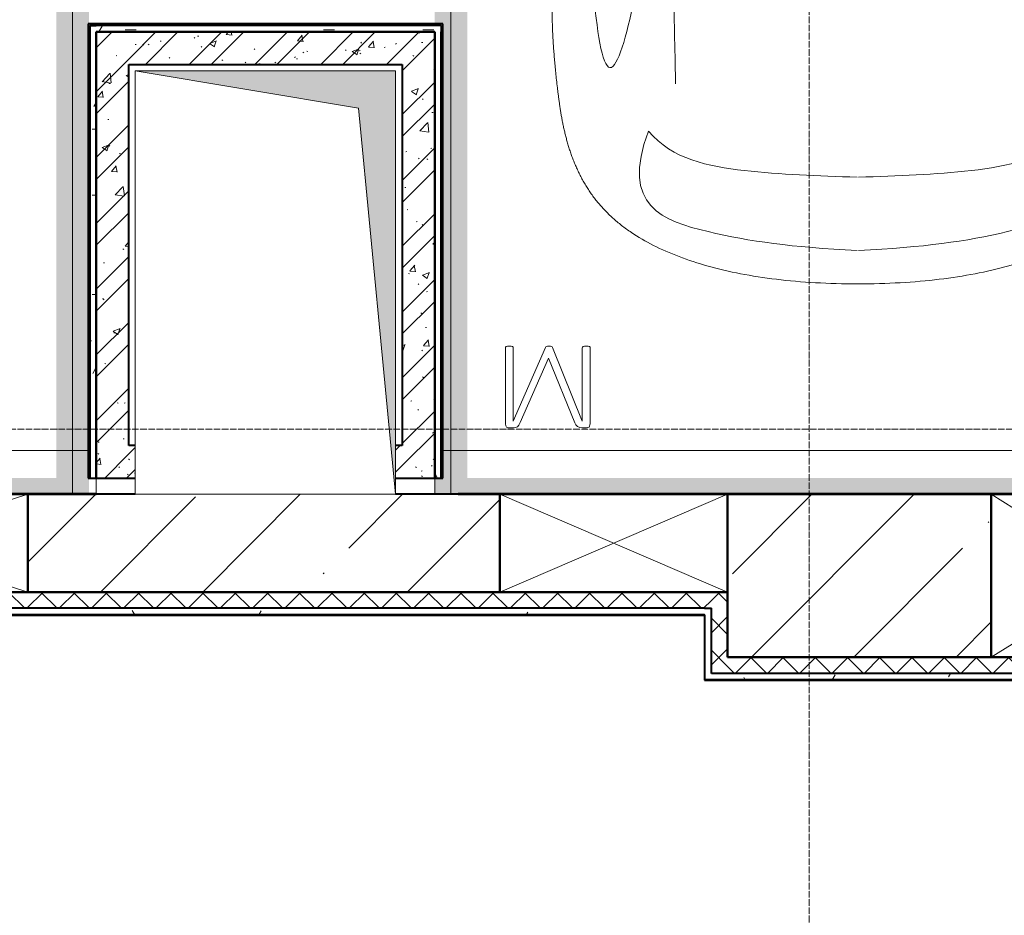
# Model space of a CAD drawing. Header units: millimetres. Extents: x -135639 to 224623, y -383017 to -59102.
# Tile 424 of 494: x 82988 to 86013, y -116714 to -113964. Entities that reach past the tile are written whole.
import ezdxf

# ---------------------------------------------------------------- set-up
doc = ezdxf.new("R2010")
doc.units = ezdxf.units.MM
doc.linetypes.add('Линия сетки', pattern=[25, 20, -2.5, 0, -2.5])
doc.linetypes.add('Невидимые', pattern=[5, 3, -2])
for name, color, linetype, lineweight in [('A-000-M_MASS', 7, 'Continuous', 18), ('A-000-MH_MASS', 7, 'Невидимые', 18), ('A-200-M_WALL', 7, 'Continuous', 18), ('A-200-M_WALL_EXT', 7, 'Continuous', 18), ('A-200-M_WALL_INT', 7, 'Continuous', 18), ('A-200-M_WALL_PAT', 7, 'Continuous', 40), ('A-314-M_WINDOW', 7, 'Continuous', 18), ('C-953-M_PARKING', 7, 'Continuous', 18), ('M-567-M_MECH_EQP', 7, 'Continuous', 18), ('Z-030-M_GRID', 7, 'Continuous', 9), ('Z-060-M_DETAIL', 7, 'Continuous', 18)]:
    doc.layers.add(name, color=color, linetype=linetype, lineweight=lineweight)
pattern_1 = [(50, (0, 0), (218.62117, -19.1268), [22.86, -251.46]), (355, (0, 0), (-42.29187, 229.2684), [18.288, -201.168]), (100.451, (18.22, -1.6), (176.33107, 210.13963), [19.428, -213.708]), (46.184, (0, 60.96), (325.29495, -50.45164), [34.29, -377.19]), (96.636, (27.1, 56.76), (284.883, 296.91266), [29.142, -320.562]), (351.184, (0, 60.96), (284.8858, 296.9107), [27.432, -301.752]), (21, (30.48, 45.72), (181.93753, -122.71832), [22.86, -251.46]), (326, (30.48, 45.72), (74.16223, 221.0262), [18.288, -201.168]), (71.451, (45.64, 35.5), (256.10035, 98.30526), [19.428, -213.708]), (37.5, (0, 0), (3.70639, 101.465895), [3.353, -195.377, 3.353, -200.863, -201.93]), (37.5, (0, 0), (3.70639, 101.465895), [-402.946, 3.353, -198.577]), (7.5, (0, 0), (80.18358, 120.21653), [3.353, -113.081, 3.353, -190.805, -76.962]), (7.5, (0, 0), (80.18358, 120.21653), [-310.591, 3.353, -73.609]), (327.5, (-67.97, 0), (162.708646, -6.87497), [3.353, -72.847, 3.353, -234.391, -315.468]), (327.5, (-67.97, 0), (162.708646, -6.87497), [-313.944, 3.353, -312.115]), (317.5, (-98.45, 0), (177.75468, 30.51183), [3.353, -95.707, 3.353, -154.534, -224.028]), (317.5, (-98.45, 0), (177.75468, 30.51183), [-256.946, 3.353, -220.675])]
pattern_2 = [(45, (0, 0), (-101.02788, 101.02788), []), (45, (67.35, 0), (-101.02788, 101.02788), [])]
pattern_3 = [(45, (0, 0), (-49.497475, 49.497475), []), (135, (0, 0), (-49.497475, -49.497475), [])]
pattern_4 = [(0, (0, 0), (406.4, 101.6), [33.528, -271.272, 33.528, -271.272, -1625.6]), (0, (0, 0), (406.4, 101.6), [-609.6, 33.528, -576.072, 33.528, -271.272, -711.2]), (0, (0, 0), (406.4, 101.6), [-1524, 33.528, -169.672, 33.528, -474.472]), (120, (152.4, 50.8), (-291.18818, 301.15272), [33.528, -271.272, 33.528, -271.272, -1625.6]), (120, (152.4, 50.8), (-291.18818, 301.15272), [-609.6, 33.528, -576.072, 33.528, -271.272, -711.2]), (120, (152.4, 50.8), (-291.18818, 301.15272), [-1524, 33.528, -169.672, 33.528, -474.472]), (240, (203.2, 254), (-115.21182, -402.75272), [33.528, -271.272, 33.528, -271.272, -1625.6]), (240, (203.2, 254), (-115.21182, -402.75272), [-609.6, 33.528, -576.072, 33.528, -271.272, -711.2]), (240, (203.2, 254), (-115.21182, -402.75272), [-1524, 33.528, -169.672, 33.528, -474.472])]
pattern_5 = [(45, (0, 0), (-314.309, 314.309), []), (45, (314.3, 0), (-314.309, 314.309), [555.625, -111.125, 3.353, -107.772])]

# ---------------------------------------------------------------- blocks, each defined once
blk = doc.blocks.new('A_PAR_Parking - M-2561931-B1_-7_650_')
at = {"layer": 'C-953-M_PARKING', "true_color": 0xf7f9fb}
blk.add_hatch(color=7, dxfattribs=at).paths.add_polyline_path([(1286.5, 2650), (-1300, 2650), (-1300, 2600), (-1297.4, 2600), (-1297.4, 1205), (-1300, 1205), (-1300, -2650), (-1200, -2650), (-1200, 2600), (1200, 2600), (1200, -2650), (1300, -2650), (1300, 2650)])
at = {"layer": 'C-953-M_PARKING', "color": 253, "true_color": 0xaaaaaa}
for p, q in [((-1112.4, 2650), (-1250, 2650)), ((-1250, 2650), (-1250, -2650))]:
    blk.add_line(p, q, dxfattribs=at)
blk = doc.blocks.new('A_PAR_Parking - M-V53-B1_-7_650_')
at = {"layer": 'C-953-M_PARKING', "true_color": 0xf7f9fb}
blk.add_hatch(color=7, dxfattribs=at).paths.add_polyline_path([(712.1, 2650), (-1300, 2650), (-1300, 2600), (-1250, 2600), (-1250, 1600), (-1300, 1600), (-1300, -1350), (-1250, -1350), (-1250, -2350), (-1300, -2350), (-1300, -2650), (-1200, -2650), (-1200, 2600), (1200, 2600), (1200, -2650), (1300, -2650), (1300, 1205), (1275, 1205), (1275, 2600), (1300, 2600), (1300, 2650), (1100, 2650)])
at = {"layer": 'A-000-M_MASS', "color": 253, "true_color": 0xaaaaaa}
for points, knots in [([(0, 2003.8), (-45, 2003.7), (-131.8, 2001.4), (-251.9, 1990.7), (-361.8, 1973.6), (-494.8, 1942.4), (-606.8, 1899.6), (-686.2, 1853.3), (-726.1, 1824.5), (-753.4, 1801.8), (-773.8, 1781.9), (-788.8, 1765.5), (-799.4, 1753.1), (-809.5, 1740.4), (-818.9, 1727.5), (-827.7, 1714.4), (-836.1, 1701.2), (-843.9, 1687.9), (-851.2, 1674.4), (-857.9, 1660.8), (-864.3, 1647.2), (-870.2, 1633.6), (-875.7, 1619.8), (-880.7, 1606), (-885.4, 1592.2), (-889.8, 1578.4), (-893.7, 1564.6), (-897.4, 1550.8), (-900.7, 1537.2), (-903.9, 1523.6), (-906.6, 1510.1), (-909.2, 1496.6), (-911.6, 1483.4), (-913.8, 1470.2), (-915.7, 1457.2), (-917.5, 1444.4), (-919.2, 1431.8), (-920.9, 1419.4), (-922.8, 1403.2), (-925.1, 1383.5), (-927.6, 1360.8), (-929.8, 1338.8), (-931.7, 1317.6), (-934, 1290), (-936.3, 1256.7), (-938.2, 1217.6), (-939.4, 1178.6), (-940, 1138.8), (-940, 1097.3), (-939.6, 1053.4), (-938.7, 1006.6), (-937.5, 956.3), (-936, 902.1), (-934.3, 843.5), (-932.5, 780), (-929.8, 688.2), (-926.5, 558.6), (-922.7, 375.9), (-918.9, 163.4), (-914.9, -81.7), (-911.4, -315.4), (-908.5, -521.3), (-906.9, -630.9), (-906.1, -687.4)], [0, 0, 0, 0, 0.02381, 0.047619, 0.071429, 0.095238, 0.142857, 0.166667, 0.178571, 0.190476, 0.202381, 0.208333, 0.214286, 0.220238, 0.22619, 0.232143, 0.238095, 0.244048, 0.25, 0.255952, 0.261905, 0.267857, 0.27381, 0.279762, 0.285714, 0.291667, 0.297619, 0.303571, 0.309524, 0.315476, 0.321429, 0.327381, 0.333333, 0.339286, 0.345238, 0.35119, 0.357143, 0.363095, 0.369048, 0.380952, 0.392857, 0.404762, 0.416667, 0.428571, 0.452381, 0.47619, 0.5, 0.52381, 0.547619, 0.571429, 0.595238, 0.619048, 0.642857, 0.666667, 0.690476, 0.714286, 0.761905, 0.809524, 0.857143, 0.904762, 0.952381, 0.97619, 1, 1, 1, 1]), ([(906.1, -687.4), (906.9, -630.9), (908.5, -521.3), (910.7, -366.9), (912.8, -221.9), (915.6, -40.8), (918.9, 163.4), (922.7, 375.9), (926.5, 558.6), (929.8, 688.2), (932.5, 780), (935, 864.7), (937.7, 958.2), (939.4, 1038.8), (940, 1097.3), (940, 1138.8), (939.4, 1178.6), (938.2, 1217.6), (936.6, 1250.1), (934.9, 1276.7), (932.9, 1303.6), (930.5, 1331.5), (927.6, 1360.8), (925.1, 1383.5), (922.8, 1403.2), (920.9, 1419.4), (919.2, 1431.8), (917.5, 1444.4), (915.7, 1457.2), (913.8, 1470.2), (911.6, 1483.4), (909.2, 1496.6), (906.6, 1510.1), (903.9, 1523.6), (900.7, 1537.2), (897.4, 1550.8), (893.7, 1564.6), (889.8, 1578.4), (885.4, 1592.2), (880.7, 1606), (875.7, 1619.8), (870.2, 1633.6), (864.3, 1647.2), (857.9, 1660.8), (851.2, 1674.4), (843.9, 1687.9), (836.1, 1701.2), (827.7, 1714.4), (818.9, 1727.5), (809.5, 1740.4), (799.4, 1753.1), (788.8, 1765.5), (773.8, 1781.9), (753.4, 1801.8), (726.1, 1824.5), (686.2, 1853.3), (629.5, 1886.4), (550.8, 1921), (461.5, 1950.2), (361.8, 1973.6), (251.9, 1990.7), (131.8, 2001.4), (45, 2003.7), (0, 2003.8)], [0, 0, 0, 0, 0.02381, 0.047619, 0.071429, 0.095238, 0.142857, 0.190476, 0.238095, 0.285714, 0.309524, 0.333333, 0.380952, 0.428571, 0.452381, 0.47619, 0.5, 0.52381, 0.547619, 0.559524, 0.571429, 0.595238, 0.607143, 0.619048, 0.630952, 0.636905, 0.642857, 0.64881, 0.654762, 0.660714, 0.666667, 0.672619, 0.678571, 0.684524, 0.690476, 0.696429, 0.702381, 0.708333, 0.714286, 0.720238, 0.72619, 0.732143, 0.738095, 0.744048, 0.75, 0.755952, 0.761905, 0.767857, 0.77381, 0.779762, 0.785714, 0.791667, 0.797619, 0.809524, 0.821429, 0.833333, 0.857143, 0.880952, 0.904762, 0.928571, 0.952381, 0.97619, 1, 1, 1, 1]), ([(-643, 1534.6), (-731.6, 1765.4), (-468.2, 1854.8), (-203.3, 1891), (-1.9, 1901.6)], [0, 0, 0, 0, 0.867049, 1.684227, 1.684227, 1.684227, 1.684227]), ([(643, 1534.6), (731.6, 1765.4), (468.2, 1854.8), (203.3, 1891), (1.9, 1901.6)], [0, 0, 0, 0, 0.867049, 1.684227, 1.684227, 1.684227, 1.684227]), ([(-643, 1534.6), (-569.6, 1622.1), (-348.5, 1664.3), (-124, 1672.4), (-1.9, 1676.2)], [0, 0, 0, 0, 0.616728, 1.242165, 1.242165, 1.242165, 1.242165]), ([(643, 1534.6), (569.6, 1622.1), (348.5, 1664.3), (124, 1672.4), (1.9, 1676.2)], [0, 0, 0, 0, 0.616728, 1.242165, 1.242165, 1.242165, 1.242165]), ([(908.3, -1105.9), (792, -1130), (753.2, -859.4), (662.6, -332.1), (655.4, 196.5), (660.5, 684.2), (662.6, 1068.4), (763.9, 1442.7), (816.5, 1156.9), (841.5, 605.2), (856.7, 17.5), (856.5, -453.9), (853.2, -716.7)], [0, 0, 0, 0, 1.013953, 2.476159, 4.172855, 5.704608, 7.082231, 8.244161, 9.589947, 11.154659, 12.917121, 14.362976, 14.362976, 14.362976, 14.362976])]:
    blk.add_open_spline(points, degree=3, knots=knots, dxfattribs=at)
blk.add_open_spline([(599.3, -190.1), (592, -24.4), (575.2, 588.2), (560, 1389.4)], degree=3, dxfattribs=at)
at = {"layer": 'C-953-M_PARKING', "color": 253, "true_color": 0xaaaaaa}
for p, q in [((400, 2650), (-410, 2650)), ((1250, 2650), (1100, 2650)), ((1250, -2650), (1250, 2650)), ((825.8, 2443.3), (822.1, 2433.8)), ((822.1, 2433.8), (822.1, 2200.1)), ((833.1, 2445.9), (825.8, 2443.3)), ((846, 2445.9), (833.1, 2445.9)), ((854.6, 2444.9), (846, 2445.9)), ((846.5, 2200.1), (846.5, 2425.3)), ((846.5, 2425.3), (938, 2198.7)), ((861.1, 2441.8), (854.6, 2444.9)), ((865.9, 2436.9), (861.1, 2441.8)), ((869.4, 2430.3), (865.9, 2436.9)), ((950, 2231.9), (869.4, 2430.3)), ((1037.2, 2429.5), (950, 2231.9)), ((959.7, 2198.7), (1058.6, 2425.3)), ((1041.4, 2437.3), (1037.2, 2429.5)), ((1046.1, 2442.4), (1041.4, 2437.3)), ((1051.3, 2445.1), (1046.1, 2442.4)), ((1057.5, 2445.9), (1051.3, 2445.1)), ((1071.8, 2445.9), (1057.5, 2445.9)), ((1058.6, 2425.3), (1058.6, 2200.1)), ((1075.5, 2445.3), (1071.8, 2445.9)), ((1079, 2443.3), (1075.5, 2445.3)), ((1081.6, 2439.5), (1079, 2443.3)), ((1082.7, 2433.8), (1081.6, 2439.5)), ((1082.7, 2200.1), (1082.7, 2433.8)), ((822.1, 2200.1), (822.6, 2197.9)), ((822.6, 2197.9), (822.1, 2200.1)), ((822.6, 2197.9), (824.5, 2196.4)), ((824.5, 2196.4), (822.6, 2197.9)), ((824.5, 2196.4), (828.2, 2195.4)), ((828.2, 2195.4), (833.8, 2195)), ((833.8, 2195), (839.8, 2195.4)), ((839.8, 2195.4), (843.6, 2196.4)), ((843.6, 2196.4), (845.7, 2197.9)), ((845.7, 2197.9), (843.6, 2196.4)), ((845.7, 2197.9), (846.5, 2200.1)), ((846.5, 2200.1), (845.7, 2197.9)), ((938, 2198.7), (939, 2197.3)), ((939, 2197.3), (938, 2198.7)), ((939, 2197.3), (941, 2196.1)), ((941, 2196.1), (939, 2197.3)), ((941, 2196.1), (944.2, 2195.3)), ((944.2, 2195.3), (948.9, 2195)), ((948.9, 2195), (953.2, 2195.3)), ((953.2, 2195.3), (956.4, 2196.1)), ((956.4, 2196.1), (958.5, 2197.3)), ((958.5, 2197.3), (956.4, 2196.1)), ((958.5, 2197.3), (959.7, 2198.7)), ((959.7, 2198.7), (958.5, 2197.3)), ((1058.6, 2200.1), (1059.2, 2197.9)), ((1059.2, 2197.9), (1058.6, 2200.1)), ((1059.2, 2197.9), (1061.1, 2196.4)), ((1061.1, 2196.4), (1059.2, 2197.9)), ((1061.1, 2196.4), (1064.9, 2195.4)), ((1064.9, 2195.4), (1070.4, 2195)), ((1070.4, 2195), (1076.3, 2195.4)), ((1076.3, 2195.4), (1080, 2196.4)), ((1080, 2196.4), (1082.1, 2197.9)), ((1082.1, 2197.9), (1080, 2196.4)), ((1082.1, 2197.9), (1082.7, 2200.1)), ((1082.7, 2200.1), (1082.1, 2197.9))]:
    blk.add_line(p, q, dxfattribs=at)
blk = doc.blocks.new('A_MEQ_OpeningShaft-Rectangular - ОВ-2727004-B1_-7_650_')
at = {"layer": 'Z-060-M_DETAIL', "true_color": 0xe2e2e2}
blk.add_hatch(color=254, dxfattribs=at).paths.add_polyline_path([(1300, 0), (0, 0), (0, -800), (114.3, -114.3), (1040.6, -25)])
at = {"layer": 'A-000-MH_MASS', "color": 253, "linetype": 'Continuous', "true_color": 0xaaaaaa}
for p, q in [((1300, 0), (0, 0)), ((0, 0), (0, -800)), ((1300, -800), (1300, 0)), ((0, -800), (1300, -800))]:
    blk.add_line(p, q, dxfattribs=at)
at = {"layer": 'Z-060-M_DETAIL', "color": 253, "true_color": 0xaaaaaa}
for p, q in [((1300, 0), (114.3, -114.3)), ((1300, -800), (1300, 0)), ((1300, 0), (0, 0)), ((0, 0), (0, -800)), ((114.3, -114.3), (1300, 0)), ((1300, 0), (1300, -800)), ((114.3, -114.3), (0, -800)), ((0, -800), (114.3, -114.3)), ((0, -800), (1300, -800)), ((0, -800), (1300, -800))]:
    blk.add_line(p, q, dxfattribs=at)
blk = doc.blocks.new('CP_ДШ_Hanytex_TopJoint 24C_Половина - CP_ДШ_Hanytex_TopJoint 24C_Половина-3658054-B1_-7_650_')
at = {"layer": 'A-000-M_MASS', "color": 253, "true_color": 0xaaaaaa}
for p, q in [((2550, 110), (25, 110)), ((0, -25), (0, 25)), ((2550, 25), (2550, -25))]:
    blk.add_line(p, q, dxfattribs=at)
blk = doc.blocks.new('CP_ДШ_Hanytex_TopJoint 24C_Половина - CP_ДШ_Hanytex_TopJoint 24C_Половина-3669231-B1_-7_650_')
at = {"layer": 'A-000-M_MASS', "color": 253, "true_color": 0xaaaaaa}
for p, q in [((0, -25), (0, 110)), ((2835, 110), (0, 110)), ((2860, 25), (2860, -25))]:
    blk.add_line(p, q, dxfattribs=at)
blk = doc.blocks.new('135_SLK_GD_AR_rvt-1-B1_-7_650_')
at = {"layer": 'A-200-M_WALL_PAT', "lineweight": 9, "true_color": 0xaaaaaa}
h = blk.add_hatch(dxfattribs=at)
h.set_pattern_fill('FP_11', color=253, style=0, pattern_type=2)
h.set_pattern_definition(pattern_4)
h.paths.add_polyline_path([(91340, 77450), (91360, 77450), (91360, 78840), (91340, 78840), (91340, 77659.4)])
h = blk.add_hatch(dxfattribs=at)
h.set_pattern_fill('FP_11', color=253, style=0, pattern_type=2)
h.set_pattern_definition(pattern_4)
h.paths.add_polyline_path([(92400, 78820), (92420, 78820), (92420, 78840), (91360, 78840), (91360, 78820), (92046.4, 78820)])
h = blk.add_hatch(dxfattribs=at)
h.set_pattern_fill('FP_1', color=253, style=0, pattern_type=2)
h.set_pattern_definition(pattern_1)
h.paths.add_polyline_path([(91360, 77450), (91460, 77450), (91460, 78820), (91360, 78820), (91360, 77659.4)])
h = blk.add_hatch(dxfattribs=at)
h.set_pattern_fill('FP_2', color=253, style=0, pattern_type=2)
h.set_pattern_definition(pattern_2)
h.paths.add_polyline_path([(91360, 77450), (91460, 77450), (91460, 78820), (91360, 78820), (91360, 77659.4)])
h = blk.add_hatch(dxfattribs=at)
h.set_pattern_fill('FP_1', color=253, style=0, pattern_type=2)
h.set_pattern_definition(pattern_1)
h.paths.add_polyline_path([(92300, 78720), (92400, 78720), (92400, 78820), (91460, 78820), (91460, 78720), (92046.4, 78720)])
h = blk.add_hatch(dxfattribs=at)
h.set_pattern_fill('FP_2', color=253, style=0, pattern_type=2)
h.set_pattern_definition(pattern_2)
h.paths.add_polyline_path([(92300, 78720), (92400, 78720), (92400, 78820), (91460, 78820), (91460, 78720), (92046.4, 78720)])
h = blk.add_hatch(dxfattribs=at)
h.set_pattern_fill('FP_11', color=253, style=0, pattern_type=2)
h.set_pattern_definition(pattern_4)
h.paths.add_polyline_path([(92400, 77450), (92420, 77450), (92420, 78820), (92400, 78820), (92400, 77659.4)])
h = blk.add_hatch(dxfattribs=at)
h.set_pattern_fill('FP_1', color=253, style=0, pattern_type=2)
h.set_pattern_definition(pattern_1)
h.paths.add_polyline_path([(92400, 77450), (92400, 78720), (92300, 78720), (92300, 77450)])
h = blk.add_hatch(dxfattribs=at)
h.set_pattern_fill('FP_2', color=253, style=0, pattern_type=2)
h.set_pattern_definition(pattern_2)
h.paths.add_polyline_path([(92400, 77450), (92400, 78720), (92300, 78720), (92300, 77450)])
h = blk.add_hatch(dxfattribs=at)
h.set_pattern_fill('FP_1', color=253, style=0, pattern_type=2)
h.set_pattern_definition(pattern_1)
h.paths.add_polyline_path([(92280, 77450), (92300, 77450), (92300, 77550), (92280, 77550)])
h.paths.add_polyline_path([(91460, 77450), (91480, 77450), (91480, 77550), (91460, 77550)])
h = blk.add_hatch(dxfattribs=at)
h.set_pattern_fill('FP_2', color=253, style=0, pattern_type=2)
h.set_pattern_definition(pattern_2)
h.paths.add_polyline_path([(92280, 77450), (92300, 77450), (92300, 77550), (92280, 77550)])
h.paths.add_polyline_path([(91460, 77450), (91480, 77450), (91480, 77550), (91460, 77550)])
h = blk.add_hatch(dxfattribs=at)
h.set_pattern_fill('FP_10', color=253, style=0, pattern_type=2)
h.set_pattern_definition(pattern_3)
h.paths.add_polyline_path([(93250, 77050), (93250, 77100), (90250, 77100), (90250, 77050), (93230, 77050)])
h = blk.add_hatch(dxfattribs=at)
h.set_pattern_fill('FP_10', color=253, style=0, pattern_type=2)
h.set_pattern_definition(pattern_3)
h.paths.add_polyline_path([(93250, 76850), (93300, 76850), (93300, 77100), (93250, 77100), (93250, 76994.1)])
at = {"layer": 'A-200-M_WALL_PAT', "lineweight": 9, "true_color": 0xd2d2d2}
h = blk.add_hatch(dxfattribs=at)
h.set_pattern_fill('FP_11', color=254, style=0, pattern_type=2)
h.set_pattern_definition(pattern_4)
h.paths.add_polyline_path([(93229, 77030), (93230, 77030), (93229, 77050), (90270, 77050), (90271, 77030), (92987.9, 77030)])
at = {"layer": 'A-200-M_WALL_PAT', "lineweight": 9, "true_color": 0xaaaaaa}
h = blk.add_hatch(dxfattribs=at)
h.set_pattern_fill('FP_10', color=253, style=0, pattern_type=2)
h.set_pattern_definition(pattern_3)
h.paths.add_polyline_path([(95200, 76850), (95250, 76850), (95250, 76900), (93300, 76900), (93300, 76850), (94871, 76850)])
at = {"layer": 'A-200-M_WALL_PAT', "lineweight": 9, "true_color": 0xd2d2d2}
h = blk.add_hatch(dxfattribs=at)
h.set_pattern_fill('FP_11', color=254, style=0, pattern_type=2)
h.set_pattern_definition(pattern_4)
h.paths.add_polyline_path([(93300, 76829), (93300, 76830), (95200, 76830), (95200, 76850), (93250, 76850), (93250, 76829)])
at = {"layer": 'A-200-M_WALL', "color": 253, "lineweight": 40, "true_color": 0xaaaaaa}
for p, q in [((91340, 78840), (91340, 77450)), ((91340, 78840), (91360, 78840)), ((92420, 78840), (91360, 78840)), ((92420, 78840), (92420, 78820)), ((92420, 77450), (92420, 78820)), ((93229, 77050), (90271, 77050)), ((93229, 77050), (93230, 77050)), ((93230, 77050), (93250, 77050)), ((93250, 76850), (93250, 77050)), ((93229, 77030), (90271, 77030)), ((93229, 77030), (93230, 77030)), ((93230, 76830), (93230, 77030)), ((93300, 76850), (93250, 76850)), ((95200, 76850), (93300, 76850)), ((93230, 76830), (93229, 76830)), ((93229, 76830), (93229, 76829)), ((93229, 76829), (93230, 76829)), ((93230, 76829), (93230, 76830)), ((93250, 76830), (93230, 76830)), ((93300, 76830), (93250, 76830)), ((93250, 76829), (93250, 76830)), ((93250, 76829), (93300, 76829)), ((95180, 76830), (93300, 76830))]:
    blk.add_line(p, q, dxfattribs=at)
at = {"layer": 'A-200-M_WALL_INT', "color": 253, "lineweight": 40, "true_color": 0xaaaaaa}
for p, q in [((91340, 78845), (91335, 78845)), ((91335, 78845), (91335, 77450)), ((91360, 78845), (91340, 78845)), ((92425, 78845), (91360, 78845)), ((92425, 78840), (92425, 78845)), ((92425, 78820), (92425, 78840)), ((91460, 78820), (91360, 78820)), ((91360, 78820), (91360, 77450)), ((91360, 77450), (91360, 78820)), ((91360, 78820), (92400, 78820)), ((92400, 78820), (91460, 78820)), ((92400, 78720), (92400, 78820)), ((92400, 78820), (92400, 77450)), ((92425, 77450), (92425, 78820)), ((91460, 77550), (91460, 78720)), ((91460, 78720), (92300, 78720)), ((92300, 78720), (92300, 77550)), ((92400, 77450), (92400, 78720)), ((91480, 77550), (91460, 77550)), ((92300, 77550), (92280, 77550)), ((91335, 77450), (91360, 77450)), ((91360, 77450), (91460, 77450)), ((91460, 77450), (91480, 77450)), ((92280, 77450), (92300, 77450)), ((92300, 77450), (92400, 77450)), ((92400, 77450), (92425, 77450)), ((91360, 77402), (88480, 77402)), ((91150, 77400), (91360, 77400)), ((91360, 77400), (91360, 77402)), ((94948, 77402), (92472.5, 77402)), ((92472.5, 77402), (92472.5, 77400)), ((92472.5, 77400), (92600, 77400)), ((93300, 77400), (94110, 77400)), ((92600, 77100), (91150, 77100)), ((93300, 76900), (93300, 77100)), ((90271, 77029), (93229, 77029)), ((93229, 77029), (93229, 76829)), ((94110, 76900), (93300, 76900)), ((93229, 76829), (93300, 76829)), ((93300, 76829), (95179, 76829))]:
    blk.add_line(p, q, dxfattribs=at)
at = {"layer": 'A-000-M_MASS', "color": 253, "lineweight": 18, "true_color": 0xaaaaaa}
for name, p in [('CP_ДШ_Hanytex_TopJoint 24C_Половина - CP_ДШ_Hanytex_TopJoint 24C_Половина-3669231-B1_-7_650_', (88500, 77425)), ('CP_ДШ_Hanytex_TopJoint 24C_Половина - CP_ДШ_Hanytex_TopJoint 24C_Половина-3658054-B1_-7_650_', (92400, 77425))]:
    blk.add_blockref(name, p, dxfattribs=at)
at = {"layer": 'C-953-M_PARKING', "color": 253, "lineweight": 18, "true_color": 0xaaaaaa, "rotation": 180}
for name, p in [('A_PAR_Parking - M-2561931-B1_-7_650_', (90037.6, 80050)), ('A_PAR_Parking - M-V53-B1_-7_650_', (93700, 80050))]:
    blk.add_blockref(name, p, dxfattribs=at)
at = {"layer": 'M-567-M_MECH_EQP', "color": 253, "lineweight": 18, "true_color": 0xaaaaaa, "rotation": 270.0000000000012}
blk.add_blockref('A_MEQ_OpeningShaft-Rectangular - ОВ-2727004-B1_-7_650_', (92280, 78700), dxfattribs=at)
blk = doc.blocks.new('231_Отверстие прямоуг _Окно_Стена_ - Отверстие-2339741-B1_-7_650_')
at = {"layer": 'A-314-M_WINDOW', "color": 253, "lineweight": 50, "true_color": 0xaaaaaa}
for p, q in [((-275, -250), (-275, 250)), ((-275, 250), (525, 250)), ((525, 250), (525, -250)), ((525, -250), (-275, -250))]:
    blk.add_line(p, q, dxfattribs=at)
at = {"layer": 'Z-060-M_DETAIL', "color": 253, "true_color": 0xaaaaaa}
for p, q in [((-275, 250), (-275, -250)), ((525, 250), (-275, 250)), ((525, 250), (-275, -250)), ((-275, 250), (525, -250)), ((525, 250), (525, -250)), ((-275, -250), (525, -250))]:
    blk.add_line(p, q, dxfattribs=at)
blk = doc.blocks.new('231_Отверстие прямоуг _Окно_Стена_ - Отверстие-2752222-B1_-7_650_')
at = {"layer": 'A-314-M_WINDOW', "color": 253, "lineweight": 50, "true_color": 0xaaaaaa}
for p, q in [((-350, -150), (-350, 150)), ((-350, 150), (600, 150)), ((600, 150), (600, -150)), ((600, -150), (-350, -150))]:
    blk.add_line(p, q, dxfattribs=at)
at = {"layer": 'Z-060-M_DETAIL', "color": 253, "true_color": 0xaaaaaa}
for p, q in [((-350, 150), (-350, -150)), ((600, 150), (-350, 150)), ((600, 150), (-350, -150)), ((-350, 150), (600, -150)), ((600, 150), (600, -150)), ((-350, -150), (600, -150))]:
    blk.add_line(p, q, dxfattribs=at)
blk = doc.blocks.new('231_Отверстие прямоуг _Окно_Стена_ - Отверстие-2752224-B1_-7_650_')
at = {"layer": 'A-314-M_WINDOW', "color": 253, "lineweight": 50, "true_color": 0xaaaaaa}
for p, q in [((-225, -150), (-225, 150)), ((-225, 150), (475, 150)), ((475, 150), (475, -150)), ((475, -150), (-225, -150))]:
    blk.add_line(p, q, dxfattribs=at)
at = {"layer": 'Z-060-M_DETAIL', "color": 253, "true_color": 0xaaaaaa}
for p, q in [((-225, 150), (-225, -150)), ((475, 150), (-225, 150)), ((475, 150), (-225, -150)), ((-225, 150), (475, -150)), ((475, 150), (475, -150)), ((-225, -150), (475, -150))]:
    blk.add_line(p, q, dxfattribs=at)
blk = doc.blocks.new('135_SLK_K1-2-3_KR_rvt-1-B1_-7_650_')
at = {"layer": 'A-200-M_WALL_PAT', "lineweight": 9, "true_color": 0xaaaaaa}
h = blk.add_hatch(dxfattribs=at)
h.set_pattern_fill('FP_20', color=253, style=0, pattern_type=2)
h.set_pattern_definition(pattern_5)
h.paths.add_polyline_path([(91150, 77100), (92600, 77100), (92600, 77400), (91150, 77400)])
h = blk.add_hatch(dxfattribs=at)
h.set_pattern_fill('FP_20', color=253, style=0, pattern_type=2)
h.set_pattern_definition(pattern_5)
h.paths.add_polyline_path([(94110, 76900), (94110, 77400), (93300, 77400), (93300, 76900), (93929.5, 76900)])
h.paths.add_polyline_path([(94910, 76900), (95500, 76900), (95500, 77100), (96750, 77100), (96750, 76900), (97050, 76900), (97050, 77400), (94910, 77400), (94910, 76994.1)])
at = {"layer": 'A-200-M_WALL_EXT', "color": 253, "lineweight": 40, "true_color": 0xaaaaaa}
for p, q in [((91480, 77400), (91150, 77400)), ((92600, 77400), (92280, 77400)), ((94110, 77400), (93300, 77400)), ((91150, 77100), (92600, 77100)), ((93300, 77100), (93300, 76900)), ((93300, 76900), (94110, 76900))]:
    blk.add_line(p, q, dxfattribs=at)
at = {"layer": 'A-314-M_WINDOW', "color": 253, "lineweight": 18, "true_color": 0xaaaaaa, "rotation": 180}
for name, p in [('231_Отверстие прямоуг _Окно_Стена_ - Отверстие-2752222-B1_-7_650_', (90800, 77250)), ('231_Отверстие прямоуг _Окно_Стена_ - Отверстие-2752224-B1_-7_650_', (93075, 77250))]:
    blk.add_blockref(name, p, dxfattribs=at)
at = {"layer": 'A-314-M_WINDOW', "color": 253, "lineweight": 18, "true_color": 0xaaaaaa}
blk.add_blockref('231_Отверстие прямоуг _Окно_Стена_ - Отверстие-2339741-B1_-7_650_', (94385, 77150), dxfattribs=at)
blk = doc.blocks.new('-1 эт')
at = {"layer": 'Z-030-M_GRID', "color": 253, "linetype": 'Линия сетки', "true_color": 0xaaaaaa}
for p, q in [((93550, -19695.4), (93550, 133719.9)), ((155946.9, 77600), (-3682.8, 77600))]:
    blk.add_line(p, q, dxfattribs=at)
at = {"lineweight": 5}
for name in ['135_SLK_GD_AR_rvt-1-B1_-7_650_', '135_SLK_K1-2-3_KR_rvt-1-B1_-7_650_']:
    blk.add_blockref(name, (0, 0), dxfattribs=at)

msp = doc.modelspace()

# ---------------------------------------------------------------- block references
msp.add_blockref('-1 эт', (-8136.8, -192821.5))

doc.saveas('drawing.dxf')
